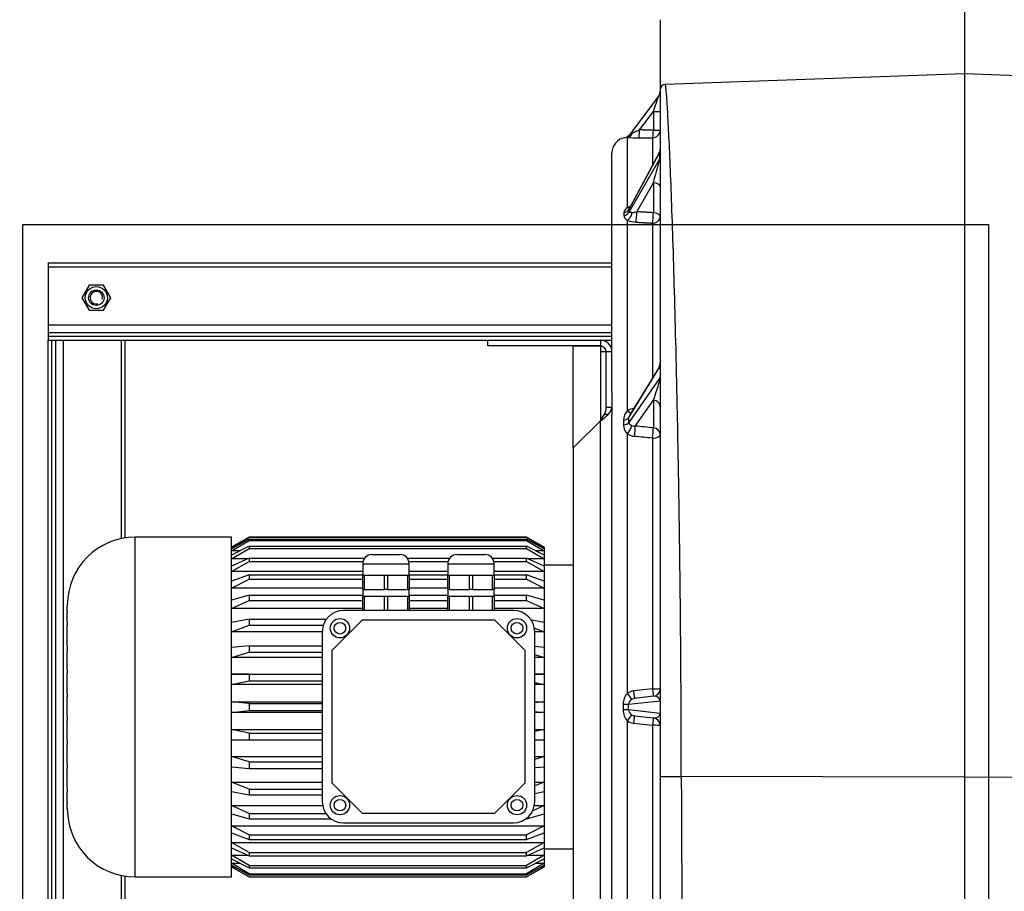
# Model space of a CAD drawing. Header units: metres. Extents: x -270273 to 328371, y -146885 to 591473.
# Tile 383 of 473: x 20192 to 20702, y 435740 to 436192. Entities that reach past the tile are written whole.
import ezdxf
from ezdxf import colors
from ezdxf.entities.mleader import LeaderData, LeaderLine
from ezdxf.math import Vec2, Vec3

# ---------------------------------------------------------------- set-up
doc = ezdxf.new("R2010")
doc.units = ezdxf.units.M
doc.linetypes.add('STIPPELFIJN', pattern=[0.375, 0.25, -0.125])
doc.layers.get('0').update_dxf_attribs({"color": 151})
for name, color, linetype in [('B-XX-GR-KRUIDEN-G', 98, 'Continuous'), ('Iv-Hatch', 253, 'Continuous'), ('Iv-Lines 018', 1, 'Continuous'), ('Iv-status-nieuw', 170, 'Continuous'), ('Rahmen', 7, 'Continuous')]:
    doc.layers.add(name, color=color, linetype=linetype)
doc.styles.get("Standard").update_dxf_attribs({"font": 'iv-font.shx'})

# ---------------------------------------------------------------- blocks, each defined once
blk = doc.blocks.new('_Dot')
at = {"color": 0, "linetype": 'ByBlock', "lineweight": -2}
blk.add_line((-0.5, 0), (-1, 0), dxfattribs=at)
at = {"color": 0, "linetype": 'ByBlock', "const_width": 0.5}
blk.add_lwpolyline([(-0.25, 0, 1), (0.25, 0, 1)], format="xyb", close=True, dxfattribs=at)
blk = doc.blocks.new('Ventilator 2')
for p, q in [((19761.42, -7542.73), (20141.42, -7542.73)), ((19761.42, -7544.73), (20141.42, -7544.73)), ((20143.42, -7542.73), (20141.42, -7542.73)), ((20141.42, -7542.73), (20141.42, -7770.54)), ((20141.42, -7542.73), (20141.42, -7544.73)), ((20145.42, -7542.73), (20143.42, -7542.73)), ((20143.42, -7542.73), (20143.42, -7834.73)), ((20149.42, -7542.73), (20145.42, -7542.73)), ((20145.42, -7542.73), (20145.42, -7834.73)), ((20179.42, -7542.73), (20149.42, -7542.73)), ((20149.42, -7542.73), (20149.42, -7834.73)), ((20181.42, -7542.73), (20179.42, -7542.73)), ((20179.42, -7542.73), (20179.42, -7834.73)), ((20181.42, -7542.73), (20181.42, -7834.73)), ((19761.42, -7546.73), (20141.42, -7546.73)), ((19761.42, -7550.73), (20141.42, -7550.73)), ((19898.62, -7552.73), (19898.88, -7552.73)), ((19899.09, -7552.73), (19898.88, -7552.73)), ((19899.09, -7552.73), (19901.64, -7552.73)), ((19902.29, -7552.73), (19901.64, -7552.73)), ((19902.29, -7552.73), (19907.42, -7552.73)), ((19909.18, -7552.73), (19907.42, -7552.73)), ((19909.18, -7552.73), (19919.74, -7552.73)), ((19922.23, -7552.73), (19919.74, -7552.73)), ((19922.23, -7552.73), (19932.06, -7552.73)), ((19933.82, -7552.73), (19932.06, -7552.73)), ((19933.82, -7552.73), (19944.38, -7552.73)), ((19946.14, -7552.73), (19944.38, -7552.73)), ((19946.14, -7552.73), (19956.7, -7552.73)), ((19958.46, -7552.73), (19956.7, -7552.73)), ((19958.46, -7552.73), (19969.02, -7552.73)), ((19970.78, -7552.73), (19969.02, -7552.73)), ((19970.78, -7552.73), (19980.6, -7552.73)), ((19983.1, -7552.73), (19980.6, -7552.73)), ((19983.1, -7552.73), (19993.66, -7552.73)), ((19995.42, -7552.73), (19993.66, -7552.73)), ((19995.42, -7552.73), (20000.54, -7552.73)), ((20001.2, -7552.73), (20000.54, -7552.73)), ((20001.2, -7552.73), (20003.75, -7552.73)), ((20003.95, -7552.73), (20003.75, -7552.73)), ((20004.22, -7552.73), (20003.95, -7552.73)), ((20163.42, -7560.23), (20156.92, -7563.98)), ((20169.92, -7563.98), (20163.42, -7560.23)), ((20156.92, -7563.98), (20156.92, -7571.49)), ((20169.92, -7571.49), (20169.92, -7563.98)), ((20156.92, -7571.49), (20163.42, -7575.24)), ((20163.42, -7575.24), (20169.92, -7571.49)), ((19761.42, -7580.73), (19864.16, -7580.73)), ((20038.67, -7580.73), (20141.42, -7580.73)), ((19761.42, -7582.73), (19863.8, -7582.73)), ((20039.03, -7582.73), (20141.42, -7582.73)), ((19863.42, -7587.93), (20039.42, -7587.93)), ((19863.42, -7587.93), (19863.42, -7637.73)), ((20039.42, -7637.73), (20039.42, -7587.93)), ((19863.42, -7637.73), (20039.42, -7637.73)), ((19868.7, -7637.73), (19863.42, -7646.88)), ((19863.43, -7646.88), (19868.74, -7637.73)), ((19869.52, -7637.73), (19864.47, -7646.88)), ((19865.08, -7646.88), (19870.48, -7637.73)), ((19872.78, -7637.73), (19868.14, -7646.88)), ((19868.74, -7637.73), (19868.74, -7639.13)), ((19869.34, -7646.88), (19874.68, -7637.73)), ((19870.48, -7637.73), (19870.48, -7642.26)), ((19878.43, -7637.73), (19874.34, -7646.88)), ((19874.68, -7637.73), (19874.68, -7646.12)), ((19876.1, -7646.88), (19881.21, -7637.73)), ((19881.21, -7637.73), (19881.21, -7799.68)), ((19886.3, -7637.73), (19882.89, -7646.88)), ((19885.15, -7646.88), (19889.87, -7637.73)), ((19889.87, -7637.73), (19889.87, -7799.68)), ((19896.15, -7637.73), (19893.52, -7646.88)), ((19896.21, -7646.88), (19900.4, -7637.73)), ((19900.4, -7637.73), (19900.4, -7684.92)), ((19907.68, -7637.73), (19905.9, -7646.88)), ((19908.95, -7646.88), (19912.48, -7637.73)), ((19912.48, -7637.73), (19912.48, -7684.73)), ((19920.53, -7637.73), (19919.67, -7646.88)), ((19922.98, -7646.88), (19925.75, -7637.73)), ((19925.75, -7637.73), (19925.75, -7684.73)), ((19934.33, -7637.73), (19934.41, -7646.88)), ((19934.33, -7684.73), (19934.33, -7637.73)), ((19937.87, -7646.88), (19939.79, -7637.73)), ((19939.79, -7637.73), (19939.79, -7684.73)), ((19948.64, -7637.73), (19949.66, -7646.88)), ((19948.64, -7684.73), (19948.64, -7637.73)), ((19953.18, -7646.88), (19954.19, -7637.73)), ((19954.19, -7637.73), (19954.19, -7684.73)), ((19963.04, -7637.73), (19964.96, -7646.88)), ((19963.04, -7684.73), (19963.04, -7637.73)), ((19968.43, -7646.88), (19968.51, -7637.73)), ((19968.51, -7637.73), (19968.51, -7684.73)), ((19977.09, -7637.73), (19979.86, -7646.88)), ((19977.09, -7684.73), (19977.09, -7637.73)), ((19983.16, -7646.88), (19982.3, -7637.73)), ((19990.35, -7637.73), (19993.88, -7646.88)), ((19990.35, -7684.73), (19990.35, -7637.73)), ((19996.93, -7646.88), (19995.16, -7637.73)), ((20002.43, -7705.73), (20002.43, -7637.73)), ((20002.43, -7637.73), (20006.62, -7646.88)), ((20009.32, -7646.88), (20006.69, -7637.73)), ((20012.96, -7705.73), (20012.96, -7637.73)), ((20012.96, -7637.73), (20017.68, -7646.88)), ((20019.95, -7646.88), (20016.53, -7637.73)), ((20021.63, -7705.73), (20021.63, -7637.73)), ((20021.63, -7637.73), (20026.73, -7646.88)), ((20028.49, -7646.88), (20024.4, -7637.73)), ((20028.16, -7646.12), (20028.16, -7637.73)), ((20028.16, -7637.73), (20033.49, -7646.88)), ((20034.7, -7646.88), (20030.05, -7637.73)), ((20032.35, -7642.26), (20032.35, -7637.73)), ((20032.35, -7637.73), (20037.76, -7646.88)), ((20038.37, -7646.88), (20033.32, -7637.73)), ((20034.09, -7639.13), (20034.09, -7637.73)), ((20034.09, -7637.73), (20039.4, -7646.88)), ((20039.42, -7646.88), (20034.14, -7637.73)), ((19863.43, -7646.88), (19863.42, -7646.88)), ((19863.42, -7646.88), (19863.42, -7790.54)), ((19863.43, -7646.88), (19863.43, -7790.54)), ((19864.47, -7646.88), (19864.47, -7790.54)), ((19865.08, -7646.88), (19864.47, -7646.88)), ((19865.08, -7646.88), (19865.08, -7790.54)), ((19868.14, -7646.88), (19868.14, -7790.54)), ((19869.34, -7646.88), (19868.14, -7646.88)), ((19869.34, -7646.88), (19869.34, -7790.54)), ((19874.34, -7646.88), (19874.34, -7790.54)), ((19876.1, -7646.88), (19874.34, -7646.88)), ((19876.1, -7646.88), (19876.1, -7790.54)), ((19882.89, -7646.88), (19882.89, -7790.54)), ((19885.15, -7646.88), (19882.89, -7646.88)), ((19885.15, -7646.88), (19885.15, -7790.54)), ((19893.52, -7646.88), (19893.52, -7689.27)), ((19896.21, -7646.88), (19893.52, -7646.88)), ((19896.21, -7646.88), (19896.21, -7686.65)), ((19905.9, -7646.88), (19905.9, -7684.73)), ((19908.95, -7646.88), (19905.9, -7646.88)), ((19908.95, -7646.88), (19908.95, -7684.73)), ((19919.67, -7646.88), (19919.67, -7684.73)), ((19922.98, -7646.88), (19919.67, -7646.88)), ((19922.98, -7646.88), (19922.98, -7684.73)), ((19934.41, -7646.88), (19934.41, -7684.73)), ((19937.87, -7646.88), (19934.41, -7646.88)), ((19937.87, -7646.88), (19937.87, -7684.73)), ((19949.66, -7646.88), (19949.66, -7684.73)), ((19953.18, -7646.88), (19949.66, -7646.88)), ((19953.18, -7646.88), (19953.18, -7684.73)), ((19964.96, -7646.88), (19964.96, -7684.73)), ((19968.43, -7646.88), (19964.96, -7646.88)), ((19968.43, -7646.88), (19968.43, -7684.73)), ((19979.86, -7646.88), (19979.86, -7684.73)), ((19983.16, -7646.88), (19979.86, -7646.88)), ((19983.16, -7646.88), (19983.16, -7684.73)), ((19993.88, -7646.88), (19993.88, -7685.29)), ((19996.93, -7646.88), (19993.88, -7646.88)), ((19996.93, -7646.88), (19996.93, -7686.87)), ((20006.62, -7646.88), (20006.62, -7705.73)), ((20009.32, -7646.88), (20006.62, -7646.88)), ((20009.32, -7646.88), (20009.32, -7705.73)), ((20017.68, -7646.88), (20017.68, -7705.73)), ((20019.95, -7646.88), (20017.68, -7646.88)), ((20019.95, -7646.88), (20019.95, -7705.73)), ((20026.73, -7646.88), (20026.73, -7705.86)), ((20028.49, -7646.88), (20026.73, -7646.88)), ((20028.49, -7646.88), (20028.49, -7706.69)), ((20033.49, -7646.88), (20033.49, -7790.54)), ((20034.7, -7646.88), (20033.49, -7646.88)), ((20034.7, -7646.88), (20034.7, -7790.54)), ((20037.76, -7646.88), (20037.76, -7790.54)), ((20038.37, -7646.88), (20037.76, -7646.88)), ((20038.37, -7646.88), (20038.37, -7790.54)), ((20039.4, -7646.88), (20039.4, -7790.54)), ((20039.4, -7646.88), (20039.42, -7646.88)), ((20039.42, -7790.54), (20039.42, -7646.88)), ((19990.42, -7684.73), (19902.42, -7684.73)), ((19912.13, -7689.73), (19896.42, -7705.45)), ((19980.7, -7689.73), (19912.13, -7689.73)), ((19996.42, -7705.45), (19980.7, -7689.73)), ((19891.42, -7695.73), (19891.42, -7783.73)), ((20001.42, -7783.73), (20001.42, -7695.73)), ((19896.42, -7705.45), (19896.42, -7774.02)), ((19996.42, -7774.02), (19996.42, -7705.45)), ((20001.42, -7705.73), (20008.67, -7705.73)), ((20008.67, -7706.49), (20001.42, -7706.49)), ((20008.67, -7706.49), (20008.67, -7705.73)), ((20012.29, -7705.73), (20008.67, -7705.73)), ((20008.67, -7711.73), (20008.67, -7706.49)), ((20012.29, -7706.49), (20012.29, -7705.73)), ((20012.29, -7705.73), (20019.54, -7705.73)), ((20019.54, -7706.49), (20012.29, -7706.49)), ((20012.29, -7706.49), (20012.29, -7711.73)), ((20019.54, -7706.49), (20019.54, -7705.73)), ((20025.62, -7705.73), (20019.54, -7705.73)), ((20019.54, -7711.73), (20019.54, -7706.49)), ((20025.62, -7705.73), (20025.62, -7729.73)), ((20008.67, -7716.97), (20008.67, -7711.73)), ((20012.29, -7711.73), (20012.29, -7716.97)), ((20019.54, -7716.97), (20019.54, -7711.73)), ((20030.42, -7710.53), (20030.42, -7724.93)), ((20001.42, -7716.97), (20008.67, -7716.97)), ((20008.67, -7718.49), (20001.42, -7718.49)), ((20008.67, -7718.49), (20008.67, -7716.97)), ((20008.67, -7723.73), (20008.67, -7718.49)), ((20012.29, -7718.49), (20012.29, -7716.97)), ((20012.29, -7716.97), (20019.54, -7716.97)), ((20019.54, -7718.49), (20012.29, -7718.49)), ((20012.29, -7718.49), (20012.29, -7723.73)), ((20019.54, -7718.49), (20019.54, -7716.97)), ((20019.54, -7723.73), (20019.54, -7718.49)), ((20008.67, -7728.97), (20008.67, -7723.73)), ((20012.29, -7723.73), (20012.29, -7728.97)), ((20019.54, -7728.97), (20019.54, -7723.73)), ((20001.42, -7728.97), (20008.67, -7728.97)), ((20008.67, -7729.73), (20008.67, -7728.97)), ((20012.29, -7729.73), (20012.29, -7728.97)), ((20012.29, -7728.97), (20019.54, -7728.97)), ((20019.54, -7729.73), (20019.54, -7728.97)), ((20028.49, -7728.78), (20028.49, -7750.69)), ((20008.67, -7729.73), (20001.42, -7729.73)), ((20002.43, -7749.73), (20002.43, -7729.73)), ((20006.62, -7729.73), (20006.62, -7749.73)), ((20008.67, -7729.73), (20012.29, -7729.73)), ((20009.32, -7729.73), (20009.32, -7749.73)), ((20019.54, -7729.73), (20012.29, -7729.73)), ((20012.96, -7749.73), (20012.96, -7729.73)), ((20017.68, -7729.73), (20017.68, -7749.73)), ((20019.54, -7729.73), (20025.62, -7729.73)), ((20019.95, -7729.73), (20019.95, -7749.73)), ((20021.63, -7749.73), (20021.63, -7729.73)), ((20026.73, -7729.6), (20026.73, -7749.86)), ((20001.42, -7749.73), (20008.67, -7749.73)), ((20008.67, -7750.49), (20001.42, -7750.49)), ((20008.67, -7750.49), (20008.67, -7749.73)), ((20012.29, -7749.73), (20008.67, -7749.73)), ((20008.67, -7755.73), (20008.67, -7750.49)), ((20012.29, -7750.49), (20012.29, -7749.73)), ((20012.29, -7749.73), (20019.54, -7749.73)), ((20019.54, -7750.49), (20012.29, -7750.49)), ((20012.29, -7750.49), (20012.29, -7755.73)), ((20019.54, -7750.49), (20019.54, -7749.73)), ((20025.62, -7749.73), (20019.54, -7749.73)), ((20019.54, -7755.73), (20019.54, -7750.49)), ((20025.62, -7749.73), (20025.62, -7773.73)), ((20030.42, -7754.53), (20030.42, -7768.93)), ((20008.67, -7760.97), (20008.67, -7755.73)), ((20012.29, -7755.73), (20012.29, -7760.97)), ((20019.54, -7760.97), (20019.54, -7755.73)), ((20001.42, -7760.97), (20008.67, -7760.97)), ((20008.67, -7762.49), (20001.42, -7762.49)), ((20008.67, -7762.49), (20008.67, -7760.97)), ((20008.67, -7767.73), (20008.67, -7762.49)), ((20012.29, -7762.49), (20012.29, -7760.97)), ((20012.29, -7760.97), (20019.54, -7760.97)), ((20019.54, -7762.49), (20012.29, -7762.49)), ((20012.29, -7762.49), (20012.29, -7767.73)), ((20019.54, -7762.49), (20019.54, -7760.97)), ((20019.54, -7767.73), (20019.54, -7762.49)), ((20008.67, -7772.97), (20008.67, -7767.73)), ((20012.29, -7767.73), (20012.29, -7772.97)), ((20019.54, -7772.97), (20019.54, -7767.73)), ((19896.42, -7774.02), (19912.13, -7789.73)), ((19980.7, -7789.73), (19996.42, -7774.02)), ((20001.42, -7772.97), (20008.67, -7772.97)), ((20008.67, -7773.73), (20001.42, -7773.73)), ((20002.43, -7799.68), (20002.43, -7773.73)), ((20006.62, -7773.73), (20006.62, -7790.54)), ((20008.67, -7773.73), (20008.67, -7772.97)), ((20008.67, -7773.73), (20012.29, -7773.73)), ((20009.32, -7773.73), (20009.32, -7790.54)), ((20012.29, -7773.73), (20012.29, -7772.97)), ((20012.29, -7772.97), (20019.54, -7772.97)), ((20019.54, -7773.73), (20012.29, -7773.73)), ((20012.96, -7799.68), (20012.96, -7773.73)), ((20017.68, -7773.73), (20017.68, -7790.54)), ((20019.54, -7773.73), (20019.54, -7772.97)), ((20019.54, -7773.73), (20025.62, -7773.73)), ((20019.95, -7773.73), (20019.95, -7790.54)), ((20021.63, -7799.68), (20021.63, -7773.73)), ((20026.73, -7773.6), (20026.73, -7790.54)), ((20028.49, -7772.78), (20028.49, -7790.54)), ((20138.42, -7770.54), (20141.42, -7770.54)), ((20138.42, -7828.73), (20138.42, -7770.54)), ((20141.42, -7770.54), (20141.42, -7828.73)), ((19893.52, -7790.19), (19893.52, -7790.54)), ((19912.13, -7789.73), (19980.7, -7789.73)), ((19863.42, -7790.54), (19863.43, -7790.54)), ((19863.42, -7790.54), (19868.7, -7799.68)), ((19868.74, -7799.68), (19863.43, -7790.54)), ((19864.47, -7790.54), (19869.52, -7799.68)), ((19864.47, -7790.54), (19865.08, -7790.54)), ((19870.48, -7799.68), (19865.08, -7790.54)), ((19868.14, -7790.54), (19872.78, -7799.68)), ((19868.14, -7790.54), (19869.34, -7790.54)), ((19874.68, -7799.68), (19869.34, -7790.54)), ((19870.48, -7795.15), (19870.48, -7799.68)), ((19874.34, -7790.54), (19878.43, -7799.68)), ((19874.34, -7790.54), (19876.1, -7790.54)), ((19874.68, -7791.29), (19874.68, -7799.68)), ((19881.21, -7799.68), (19876.1, -7790.54)), ((19882.89, -7790.54), (19886.3, -7799.68)), ((19882.89, -7790.54), (19885.15, -7790.54)), ((19889.87, -7799.68), (19885.15, -7790.54)), ((19893.52, -7790.54), (19896.15, -7799.68)), ((19893.52, -7790.54), (19893.77, -7790.54)), ((19900.4, -7799.68), (19897.52, -7793.4)), ((19900.4, -7794.55), (19900.4, -7799.68)), ((19902.42, -7794.73), (19990.42, -7794.73)), ((19906.72, -7794.73), (19907.68, -7799.68)), ((19912.48, -7799.68), (19910.57, -7794.73)), ((19912.48, -7794.73), (19912.48, -7799.68)), ((19920.07, -7794.73), (19920.53, -7799.68)), ((19925.75, -7799.68), (19924.25, -7794.73)), ((19925.75, -7794.73), (19925.75, -7799.68)), ((19934.33, -7799.68), (19934.33, -7794.73)), ((19934.37, -7794.73), (19934.33, -7799.68)), ((19939.79, -7799.68), (19938.75, -7794.73)), ((19939.79, -7794.73), (19939.79, -7799.68)), ((19948.64, -7799.68), (19948.64, -7794.73)), ((19949.19, -7794.73), (19948.64, -7799.68)), ((19954.19, -7799.68), (19953.64, -7794.73)), ((19954.19, -7794.73), (19954.19, -7799.68)), ((19963.04, -7799.68), (19963.04, -7794.73)), ((19964.08, -7794.73), (19963.04, -7799.68)), ((19968.51, -7799.68), (19968.46, -7794.73)), ((19968.51, -7794.73), (19968.51, -7799.68)), ((19977.09, -7799.68), (19977.09, -7794.73)), ((19978.59, -7794.73), (19977.09, -7799.68)), ((19982.3, -7799.68), (19982.77, -7794.73)), ((19992.42, -7794.33), (19990.35, -7799.68)), ((19990.35, -7799.68), (19990.35, -7794.73)), ((19995.16, -7799.68), (19996.53, -7792.61)), ((20006.62, -7790.54), (20002.43, -7799.68)), ((20006.62, -7790.54), (20009.32, -7790.54)), ((20006.69, -7799.68), (20009.32, -7790.54)), ((20017.68, -7790.54), (20012.96, -7799.68)), ((20016.53, -7799.68), (20019.95, -7790.54)), ((20017.68, -7790.54), (20019.95, -7790.54)), ((20026.73, -7790.54), (20021.63, -7799.68)), ((20024.4, -7799.68), (20028.49, -7790.54)), ((20026.73, -7790.54), (20028.49, -7790.54)), ((20033.49, -7790.54), (20028.16, -7799.68)), ((20028.16, -7799.68), (20028.16, -7791.29)), ((20030.05, -7799.68), (20034.7, -7790.54)), ((20037.76, -7790.54), (20032.35, -7799.68)), ((20032.35, -7799.68), (20032.35, -7795.15)), ((20033.32, -7799.68), (20038.37, -7790.54)), ((20033.49, -7790.54), (20034.7, -7790.54)), ((20039.4, -7790.54), (20034.09, -7799.68)), ((20034.14, -7799.68), (20039.42, -7790.54)), ((20037.76, -7790.54), (20038.37, -7790.54)), ((20039.42, -7790.54), (20039.4, -7790.54)), ((19868.74, -7799.68), (19868.7, -7799.68)), ((19868.74, -7798.28), (19868.74, -7799.68)), ((19869.52, -7799.68), (19868.74, -7799.68)), ((19870.48, -7799.68), (19869.52, -7799.68)), ((19872.78, -7799.68), (19870.48, -7799.68)), ((19874.68, -7799.68), (19872.78, -7799.68)), ((19878.43, -7799.68), (19874.68, -7799.68)), ((19877.92, -7799.68), (19877.92, -7814.73)), ((19881.21, -7799.68), (19878.43, -7799.68)), ((19886.3, -7799.68), (19881.21, -7799.68)), ((19889.87, -7799.68), (19886.3, -7799.68)), ((19896.15, -7799.68), (19889.87, -7799.68)), ((19900.4, -7799.68), (19896.15, -7799.68)), ((19907.68, -7799.68), (19900.4, -7799.68)), ((19912.48, -7799.68), (19907.68, -7799.68)), ((19920.53, -7799.68), (19912.48, -7799.68)), ((19925.75, -7799.68), (19920.53, -7799.68)), ((19934.33, -7799.68), (19925.75, -7799.68)), ((19939.79, -7799.68), (19934.33, -7799.68)), ((19948.64, -7799.68), (19939.79, -7799.68)), ((19954.19, -7799.68), (19948.64, -7799.68)), ((19963.04, -7799.68), (19954.19, -7799.68)), ((19968.51, -7799.68), (19963.04, -7799.68)), ((19977.09, -7799.68), (19968.51, -7799.68)), ((19982.3, -7799.68), (19977.09, -7799.68)), ((19990.35, -7799.68), (19982.3, -7799.68)), ((19995.16, -7799.68), (19990.35, -7799.68)), ((20002.43, -7799.68), (19995.16, -7799.68)), ((20006.69, -7799.68), (20002.43, -7799.68)), ((20012.96, -7799.68), (20006.69, -7799.68)), ((20016.53, -7799.68), (20012.96, -7799.68)), ((20021.63, -7799.68), (20016.53, -7799.68)), ((20024.4, -7799.68), (20021.63, -7799.68)), ((20028.16, -7799.68), (20024.4, -7799.68)), ((20024.92, -7814.73), (20024.92, -7799.68)), ((20030.05, -7799.68), (20028.16, -7799.68)), ((20032.35, -7799.68), (20030.05, -7799.68)), ((20033.32, -7799.68), (20032.35, -7799.68)), ((20034.09, -7799.68), (20033.32, -7799.68)), ((20034.09, -7799.68), (20034.09, -7798.28)), ((20034.09, -7799.68), (20034.14, -7799.68)), ((20085.61, -7814.73), (19817.22, -7814.73)), ((20099.61, -7828.73), (20085.61, -7814.73)), ((20085.61, -7814.73), (20138.42, -7814.73)), ((20138.42, -7814.73), (20138.42, -7828.73)), ((19803.22, -7828.73), (20099.61, -7828.73)), ((20135.42, -7828.73), (20099.61, -7828.73)), ((20103.15, -7830.85), (20103.15, -7832.97)), ((20135.42, -7831.73), (20135.42, -7828.73)), ((20138.42, -7828.73), (20135.42, -7828.73)), ((20139.92, -7828.73), (20138.42, -7828.73)), ((20141.42, -7828.73), (20139.92, -7828.73)), ((20141.42, -7828.73), (20141.42, -7834.73)), ((19800.31, -7834.73), (20102.52, -7834.73)), ((20106.68, -7834.73), (20102.52, -7834.73)), ((20106.68, -7831.73), (20135.42, -7831.73)), ((20106.68, -7831.73), (20106.68, -7834.73)), ((20114.56, -7834.73), (20106.68, -7834.73)), ((20114.56, -7834.73), (20238.42, -7834.73)), ((20135.42, -7833.23), (20135.42, -7831.73)), ((20135.42, -7834.73), (20135.42, -7833.23)), ((19952.85, -7840.56), (19949.99, -7840.56)), ((20100.03, -7840.71), (20097.54, -7840.71)), ((20207.44, -7840.96), (20206, -7840.96)), ((19810.27, -7842.73), (19944.23, -7842.73)), ((19943.07, -7845.96), (19941.98, -7855.73)), ((19948.12, -7859.62), (19949.97, -7843.36)), ((19949.97, -7843.36), (19952.87, -7843.36)), ((19952.87, -7843.36), (19954.72, -7859.62)), ((19958.6, -7842.73), (20092.81, -7842.73)), ((19960.86, -7855.73), (19959.76, -7845.96)), ((20121.86, -7859.54), (20098.84, -7843.5)), ((20098.84, -7843.5), (20101.36, -7843.5)), ((20101.36, -7843.5), (20127.55, -7859.54)), ((20127.53, -7859.14), (20102.73, -7843.96)), ((20104.94, -7842.73), (20203.51, -7842.73)), ((20235.22, -7859.34), (20207.87, -7843.68)), ((20207.87, -7843.68), (20209.33, -7843.68)), ((20209.33, -7843.68), (20238.46, -7859.34)), ((20238.49, -7859.26), (20209.82, -7843.84)), ((20210.15, -7842.73), (20246.36, -7842.73)), ((20268.04, -7858.93), (20247.82, -7843.78)), ((19946.93, -7846.42), (19945.82, -7856.19)), ((19957.01, -7856.19), (19955.9, -7846.42)), ((20096.94, -7846.81), (20110.4, -7856.19)), ((20207.94, -7847.58), (20222.97, -7856.19)), ((20250.29, -7849.04), (20259.82, -7856.19)), ((19941.98, -7855.73), (19812.17, -7855.73)), ((20090.66, -7855.73), (19960.86, -7855.73)), ((20110.4, -7856.19), (20095.99, -7856.19)), ((20202.04, -7855.73), (20121.96, -7855.73)), ((20222.97, -7856.19), (20207.43, -7856.19)), ((20246.27, -7855.73), (20231.94, -7855.73)), ((20259.82, -7856.19), (20250.26, -7856.19)), ((20250.26, -7856.19), (20250.26, -7859.73)), ((20259.82, -7856.19), (20259.82, -7859.73)), ((19915.56, -7859.73), (19526.23, -7859.73)), ((20271.1, -7859.73), (19915.56, -7859.73)), ((19948.12, -7859.62), (19948.12, -7859.73)), ((19954.72, -7859.62), (19954.72, -7859.73)), ((20238.46, -7859.34), (20235.22, -7859.34)), ((20307.42, -7859.73), (20270.44, -7859.73)), ((20279.3, -8017.23), (20273.9, -7862.33)), ((19915.12, -8017.23), (19915.49, -7870.64)), ((19915.12, -8017.23), (19501.56, -8017.23)), ((19915.12, -8017.23), (19915.49, -8163.83)), ((20279.3, -8017.23), (19915.12, -8017.23)), ((20273.9, -8172.14), (20279.3, -8017.23)), ((20307.42, -8017.23), (20279.3, -8017.23))]:
    blk.add_line(p, q)
for centre, radius in [((20163.42, -7567.73), 5.75), ((20163.42, -7567.73), 4), ((19900.58, -7693.9), 5), ((19900.58, -7693.9), 3), ((19992.25, -7693.9), 5), ((19992.25, -7693.9), 3), ((19900.58, -7785.57), 5), ((19900.58, -7785.57), 3), ((19992.25, -7785.57), 5), ((19992.25, -7785.57), 3)]:
    blk.add_circle(centre, radius)
for centre, radius, start, end in [((19898.62, -7587.93), 35.2, 90, 180), ((20004.22, -7587.93), 35.2, 0, 90), ((20163.42, -7567.73), 3.23, 255, 195), ((19902.42, -7695.73), 11, 90, 180), ((19990.42, -7695.73), 11, 0, 90), ((20025.62, -7710.53), 4.8, 0, 90), ((20025.62, -7724.93), 4.8, 270, 0), ((20025.62, -7754.53), 4.8, 0, 90), ((20025.62, -7768.93), 4.8, 270, 0), ((19902.42, -7783.73), 11, 180, 270), ((19990.42, -7783.73), 11, 270, 0), ((20127.45, -7809.13), 34.05, 215.1442, 224.4471), ((20115.94, -7805.53), 28.37, 234.8612, 243.1935), ((20106.84, -7823.54), 8.19, 243.1979, 268.879), ((20135.42, -7828.73), 3, 270, 0), ((20135.42, -7828.73), 6, 270, 0), ((20107.11, -7829.45), 5.3, 221.6997, 265.4243), ((20238.42, -7842.73), 8, 10.3043, 90), ((19949.78, -7848.72), 8.17, 88.5617, 132.806), ((19953.06, -7848.7), 8.14, 47.1318, 91.5006), ((20097.51, -7847.18), 6.47, 89.7508, 136.5582), ((20100.08, -7847.56), 6.85, 44.8277, 90.3919), ((20207.12, -7844.4), 3.45, 28.8089, 84.6916), ((19950.42, -7846.78), 7.4, 146.8102, 173.6569), ((19950.47, -7846.81), 3.56, 148.0882, 173.631), ((19950.15, -7846.46), 3.1, 93.3209, 150.4684), ((19952.68, -7846.47), 3.12, 29.6756, 86.5351), ((19952.36, -7846.81), 3.56, 6.3681, 31.9127), ((19952.41, -7846.78), 7.4, 6.3437, 33.1893), ((20099.92, -7847.14), 8.36, 148.1539, 174.6174), ((20100.89, -7846.46), 3.97, 159.26, 185.0642), ((20100.91, -7847.16), 3.69, 60.3506, 82.9312), ((20097.73, -7847.1), 8.43, 7.667, 31.1803), ((20216, -7847.77), 13.46, 158.023, 177.2751), ((20216.61, -7844.81), 9.09, 182.546, 197.7353), ((20197.13, -7847.63), 13.9, 13.9875, 20.6111), ((20250.22, -7840.58), 4, 190.3161, 212.5163), ((20236.82, -7842.5), 9.54, 358.59, 7.2137), ((20250.22, -7840.59), 4, 190.2819, 233.1584), ((20602.47, -7849.69), 356.18, 178.8807, 179.8229), ((20250.22, -7840.58), 4, 212.5163, 233.1584), ((20240.61, -7848.79), 8.78, 23.4777, 34.736), ((19817.53, -8034.74), 470.92, 23.2249, 23.7226), ((19941.85, -7855.73), 4, 270, 353.5), ((19960.99, -7855.73), 4, 186.5, 270), ((20129.62, -7855.72), 4.01, 238.564, 269.9363), ((20240.38, -7855.73), 4.01, 241.7611, 269.939), ((20270.44, -7855.73), 4, 233.1584, 270), ((20271.16, -7862.47), 2.74, 3.0916, 91.1864), ((19933.61, -18819.67), 10949.05, 90.094831, 92.236201)]:
    blk.add_arc(centre, radius, start, end)
for centre, major_axis, ratio, start_param, end_param in [((19949.97, -7839.47), (-0.01, -4), 0.005204, 0.237062, 1.295812), ((19952.87, -7839.47), (0.01, -4), 0.005204, -1.295812, -0.237062), ((20099.46, -7839.7), (-0.01, -4), 0.495375, 4.968797, 5.969248), ((20101.98, -7839.7), (0.01, -4), 0.504609, 4.966792, 5.967242), ((20209.37, -7840.07), (-0.02, -4), 0.863267, 4.940559, 5.839984), ((20210.83, -7840.07), (0.02, -4), 0.868752, 4.931434, 5.830858), ((19942.96, -7845.96), (3.97, -0.45), 0.003203, 0, 1.54269), ((19944.14, -7842.73), (3.33, -2.22), 0.01349, 0.110153, 1.550523), ((19958.7, -7842.73), (-3.33, -2.22), 0.01349, 4.732662, 6.173032), ((19959.87, -7845.96), (3.97, 0.45), 0.003203, 1.598903, 3.141593), ((20094.73, -7842.73), (-3.37, 2.16), 0.283014, 1.155646, 2.546947), ((20107.02, -7842.73), (3.39, 2.12), 0.307278, 2.027905, 2.860738), ((20206.93, -7842.73), (-3.66, 1.61), 0.551775, 0.672209, 1.965187), ((20213.65, -7842.73), (3.71, 1.51), 0.566289, 2.519334, 2.973159), ((20250.36, -7842.73), (-4, 0.08), 0.710622, 0.028731, 1.147166), ((19951.4, -7771.73), (-256.29, -2624.4), 0.055679, 1.54422, 1.547793), ((20093.49, -7846.36), (-3.98, 0.4), 0.053812, 1.07833, 2.62087), ((19954.86, -7772.19), (-259.77, -2624.23), 0.056416, 1.544368, 1.547942), ((20205.96, -7847.13), (-3.99, 0.24), 0.09641, 0.555219, 2.097467), ((20250.29, -7848.59), (-4, 0.01), 0.113203, 0.029479, 1.571174), ((19941.85, -7855.73), (0, 4), 0.032007, 3.141593, 4.712389), ((19941.85, -7855.73), (3.97, -0.45), 0.003625, 0, 1.53899), ((19948.89, -7855.73), (1.66, 3.71), 0.706441, 1.99469, 3.455226), ((19953.94, -7855.73), (-1.66, 3.71), 0.706441, 2.827959, 4.288495), ((19960.99, -7855.73), (3.97, 0.45), 0.003625, 1.602603, 3.141593), ((19960.99, -7855.73), (0, -4), 0.032007, 4.712389, 6.283185), ((20092.55, -7855.73), (3.98, -0.4), 0.053462, 4.223484, 5.762474), ((20092.55, -7855.73), (0, 4), 0.472025, 1.570796, 3.141593), ((20092.55, -7855.73), (0, 4), 0.866025, 3.141593, 4.598943), ((20106.96, -7855.73), (0, 4), 0.866025, 3.141593, 4.598943), ((20111.84, -7855.73), (10.33, -3.7), 0.083692, 4.602317, 6.065269), ((20205.44, -7855.73), (3.99, -0.24), 0.096224, 3.700101, 5.239091), ((20205.44, -7855.73), (0, 4), 0.849578, 1.570796, 3.141593), ((20205.44, -7855.73), (0, 4), 0.5, 3.141593, 4.598943), ((20220.98, -7855.73), (0, 4), 0.5, 3.141593, 4.598943), ((20223.07, -7855.73), (12.22, -3.58), 0.036482, 4.714359, 6.182931), ((20250.26, -7855.73), (4, -0.01), 0.113202, 3.173812, 4.712802), ((20250.26, -7855.73), (0, 4), 0.999488, 1.570796, 3.141593), ((20258.77, -7855.73), (-9.28, 3.2), 0.008488, 1.687965, 3.168041), ((19915.56, -7871.03), (0, 11.3), 0.006541, 0.000003, 1.535965), ((20122.48, -7855.73), (0, 4), 0.5, 2.82666, 3.141593), ((20116.21, -7855.73), (-11.64, 3.73), 0.06464, 2.930891, 3.381577), ((20128.17, -7855.73), (0, 4), 0.5, 2.82666, 3.141593), ((20236.72, -7855.73), (0, 4), 0.866025, 2.693879, 3.141593), ((20225.6, -7855.73), (-12.97, 3.59), 0.027002, 3.020687, 3.226497), ((20239.96, -7855.73), (0, 4), 0.866025, 2.693879, 3.141593)]:
    blk.add_ellipse(centre, major_axis=major_axis, ratio=ratio, start_param=start_param, end_param=end_param)
for points, knots in [([(20206, -7840.96), (20205.76, -7840.96), (20205.53, -7841), (20205.1, -7841.15), (20204.89, -7841.26), (20204.48, -7841.56), (20204.28, -7841.75), (20203.89, -7842.19), (20203.71, -7842.44), (20203.51, -7842.73)], [0, 0, 0, 0, 0.25, 0.25, 0.5, 0.5, 0.75, 0.75, 1, 1, 1, 1]), ([(20097.18, -7845.06), (20097.26, -7844.84), (20097.35, -7844.65), (20097.55, -7844.3), (20097.66, -7844.14), (20097.92, -7843.85), (20098.07, -7843.73), (20098.33, -7843.6), (20098.42, -7843.57), (20098.62, -7843.52), (20098.73, -7843.51), (20098.84, -7843.5)], [0, 0, 0, 0, 0.25, 0.25, 0.5, 0.5, 0.75, 0.75, 0.875, 0.875, 1, 1, 1, 1]), ([(20207.52, -7845.22), (20207.52, -7845.02), (20207.51, -7844.84), (20207.51, -7844.49), (20207.51, -7844.34), (20207.54, -7844.05), (20207.57, -7843.93), (20207.65, -7843.79), (20207.68, -7843.75), (20207.76, -7843.7), (20207.81, -7843.68), (20207.87, -7843.68)], [0, 0, 0, 0, 0.25, 0.25, 0.5, 0.5, 0.75, 0.75, 0.875, 0.875, 1, 1, 1, 1]), ([(20209.33, -7843.68), (20209.4, -7843.68), (20209.47, -7843.7), (20209.63, -7843.75), (20209.72, -7843.79), (20209.8, -7843.84), (20209.81, -7843.84), (20209.81, -7843.84)], [0, 0, 0, 0, 0.125, 0.125, 0.25, 0.25, 0.2509402, 0.2509402, 0.2509402, 0.2509402]), ([(20209.85, -7843.85), (20209.77, -7843.8), (20209.65, -7843.75), (20209.63, -7843.73), (20209.63, -7843.73)], [0, 0, 0, 0, 0.180459, 0.3158605, 0.3158605, 0.3158605, 0.3158605]), ([(19915.49, -7870.64), (19928.72, -7870.64), (19941.96, -7870.6), (19968.28, -7870.48), (19981.36, -7870.38), (20007.21, -7870.15), (20019.98, -7870.01), (20045.03, -7869.68), (20057.32, -7869.49), (20081.27, -7869.09), (20092.93, -7868.87), (20115.47, -7868.4), (20126.36, -7868.16), (20147.22, -7867.65), (20157.19, -7867.39), (20176.12, -7866.86), (20185.06, -7866.59), (20201.81, -7866.05), (20209.61, -7865.78), (20223.97, -7865.25), (20230.53, -7864.99), (20242.34, -7864.49), (20247.58, -7864.24), (20256.68, -7863.78), (20260.54, -7863.56), (20266.83, -7863.16), (20269.26, -7862.97), (20272.65, -7862.64), (20273.61, -7862.5), (20273.88, -7862.36), (20273.9, -7862.34), (20273.9, -7862.33)], [0, 0, 0, 0, 0.0625, 0.0625, 0.125, 0.125, 0.1875, 0.1875, 0.25, 0.25, 0.3125, 0.3125, 0.375, 0.375, 0.4375, 0.4375, 0.5, 0.5, 0.5625, 0.5625, 0.625, 0.625, 0.6875, 0.6875, 0.75, 0.75, 0.8125, 0.8125, 0.875, 0.875, 0.8849088, 0.8849088, 0.8849088, 0.8849088])]:
    blk.add_open_spline(points, degree=3, knots=knots)
for points in [[(20202.55, -7847.13), (20202.3, -7851.43), (20202.04, -7855.73)], [(20207.43, -7856.19), (20207.69, -7851.88), (20207.94, -7847.58)], [(20246.29, -7848.59), (20246.28, -7852.16), (20246.27, -7855.73)], [(20250.26, -7856.19), (20250.28, -7852.61), (20250.29, -7849.04)]]:
    blk.add_open_spline(points, degree=2)

msp = doc.modelspace()

# ---------------------------------------------------------------- hatches: boundary and pattern name
at = {"layer": 'B-XX-GR-KRUIDEN-G'}
h = msp.add_hatch(dxfattribs=at)
h.set_pattern_fill('SWAMP', color=256, scale=200, angle=-97.457492, style=0)
h.set_pattern_definition([(0.0124, (-169787, 422764.2), (2539.05, 4399.95), [635, -4445]), (90.0124, (-169469.6, 422764.3), (-2540.95, 4398.85), [317.5, -8481.32]), (90.0124, (-169390.2, 422764.3), (-2540.95, 4398.85), [254, -8544.82]), (90.0124, (-169549, 422764.3), (-2540.95, 4398.85), [254, -8544.82]), (60.0124, (-169311, 422764.3), (-2540.94, 4398.86), [203.2, -4876.8]), (120.0124, (-169628.3, 422764.3), (-5079.99, -1.09), [203.2, -4876.8])])
edge = h.paths.add_edge_path()
edge.add_line((-24533.2578, 391711.8078), (-24489.4542, 419330.4828))
edge.add_arc((-19999.9195, 419323.3623), 4489.5403, 135.1156402, 179.9091282, ccw=False)
edge.add_arc((-19978.8313, 419302.359), 4519.3036, 84.0422844, 135.1156402, ccw=False)
edge.add_line((-19509.7525, 423797.2528), (-3182.4907, 423788.0231))
edge.add_line((-3182.4907, 423788.0231), (-3180.4848, 414507.6596))
edge.add_arc((-2080.4848, 414507.8974), 1100.0001, 180.0123841, 225.012382)
edge.add_arc((-2080.4848, 414507.8973), 1099.9999, 225.012382, 270.0123842)
edge.add_line((-2080.2471, 413407.8974), (12859.7526, 413411.1266))
edge.add_arc((12859.5149, 414511.1266), 1100, -89.9876174, 0.0123836)
edge.add_line((13959.5148, 414511.3643), (13957.5118, 423778.334))
edge.add_line((13957.5118, 423778.334), (25936.3221, 423771.5625))
edge.add_arc((25942.1583, 434405.542), 10633.9811, -90.03144574, -47.10825302)
edge.add_arc((26882.1994, 433393.6451), 9252.8176, -47.10825302, 2.62303732)
edge.add_line((36125.3223, 433817.097), (36133.502, 442586.3717))
edge.add_line((36133.502, 442586.3717), (38806.6134, 442589.569))
edge.add_line((38806.6134, 442589.569), (38811.5317, 419834.921))
edge.add_line((38811.5317, 419834.921), (36129.7807, 413190.6011))
edge.add_line((36129.7807, 413190.6011), (36134.239, 392564.1051))
edge.add_line((36134.239, 392564.1051), (25907.3099, 392561.8946))
edge.add_line((25907.3099, 392561.8946), (8947.759, 392085.1724))
edge.add_line((8947.759, 392085.1724), (-4630.9258, 391198.3811))
edge.add_line((-4630.9258, 391198.3811), (-17313.684, 390611.193))
edge.add_line((-17313.684, 390611.193), (-24450.8478, 391708.6436))
edge.add_line((-24450.8478, 391708.6436), (-24533.2628, 391708.6257))
at = {"layer": 'Iv-Hatch'}
h = msp.add_hatch(color=256, dxfattribs=at)
h.dxf.hatch_style = 1
h.paths.add_polyline_path([(17281.0782, 432063.7857), (22081.0782, 432063.7857), (22081.0782, 437463.7857), (17281.0782, 437463.7857)])
h.paths.add_polyline_path([(21831.0782, 432313.7857), (17531.0782, 432313.7857), (17531.0782, 437213.7857), (21831.0782, 437213.7857)], flags=16)

# ---------------------------------------------------------------- linework, layer by layer
at = {"layer": 'Iv-Lines 018'}
msp.add_lwpolyline([(20193.5782, 436085.7857), (20693.5782, 436085.7857), (20693.5782, 435585.7857), (20193.5782, 435585.7857)], close=True, dxfattribs=at)
at = {"layer": 'Iv-status-nieuw', "linetype": 'STIPPELFIJN'}
msp.add_lwpolyline([(9706.8146, 437683.2064), (10738.9868, 438715.7857), (11298.9868, 438715.879), (19781.0782, 438715.879), (20081.0687, 438715.879, -0.42250525), (20681.0782, 438115.879), (20681.0782, 435078.076)], format="xyb", dxfattribs=at)

# ---------------------------------------------------------------- block references
at = {"layer": 'Iv-status-nieuw', "rotation": 90}
msp.add_blockref('Ventilator 2', (12663.846, 415884.3683), dxfattribs=at)

# ---------------------------------------------------------------- leaders
at = {"layer": 'Rahmen', "color": 7, "linetype": 'Continuous'}
ml = msp.add_multileader_mtext('Standard', dxfattribs=at)
ml.set_content('\\pxsm0.9;{\\fSolid Edge ISO|b1|i0|c0|p34;VENTILATOR 1 (V42600)}', color=7)
ml.set_leader_properties()
ml.set_arrow_properties(name='DOT')
ml.build(insert=Vec2(0, 0))
ml.multileader.update_dxf_attribs({"leader_type": 0, "dogleg_length": 0, "arrow_head_size": 50})
ctx = ml.context
ctx.base_point, ctx.char_height, ctx.arrow_head_size, ctx.landing_gap_size, ctx.plane_origin = Vec3(153967.9422, 442413.0757), 50, 50, 17.5, Vec3(149169.2122, 441836.9358)
ctx.text_align_type = 1
notes = []
notes.append((ctx, [(0, (0, 0, 0), (0, 0), (1, 0), 1, [])]))
ctx.mtext.insert, ctx.mtext.width, ctx.mtext.alignment = Vec3(154440.2041, 442446.409), 995.555187, 2
ml = msp.add_multileader_mtext('Standard', dxfattribs=at)
ml.set_content('\\pxsm0.9;{\\fSolid Edge ISO|b1|i0|c0|p34;1,5 kW}', color=7)
ml.set_leader_properties()
ml.set_arrow_properties(name='DOT')
ml.build(insert=Vec2(0, 0))
ml.multileader.update_dxf_attribs({"leader_type": 0, "dogleg_length": 0, "arrow_head_size": 50})
ctx = ml.context
ctx.base_point, ctx.char_height, ctx.arrow_head_size, ctx.landing_gap_size, ctx.plane_origin = Vec3(153975.3692, 442274.1316), 50, 50, 17.5, Vec3(150323.6256, 441694.4203)
ctx.text_align_type = 1
notes.append((ctx, [(0, (0, 0, 0), (0, 0), (1, 0), 1, [])]))
ctx.mtext.insert, ctx.mtext.alignment = Vec3(154114.2977, 442303.8935), 2
ml = msp.add_multileader_mtext('Standard', dxfattribs=at)
ml.set_content('{\\pxsm0.9;\\fSolid Edge ISO|b1||i0||c0|p34;\\W1.;HF R 315 -17D\\P}', color=7)
ml.set_leader_properties()
ml.set_arrow_properties(name='DOT')
ml.build(insert=Vec2(0, 0))
ml.multileader.update_dxf_attribs({"leader_type": 0, "dogleg_length": 0, "arrow_head_size": 50})
ctx = ml.context
ctx.base_point, ctx.char_height, ctx.arrow_head_size, ctx.landing_gap_size, ctx.plane_origin = Vec3(154114.798, 442184.2952), 50, 50, 17.5, Vec3(150630.1191, 441600.1473)
ctx.text_align_type = 1
notes.append((ctx, [(0, (0, 0, 0), (0, 0), (1, 0), 1, [])]))
ctx.mtext.insert, ctx.mtext.alignment = Vec3(154299.3626, 442209.6205), 2
ml = msp.add_multileader_mtext('Standard', dxfattribs=at)
ml.set_content('\\pxsm0.9;{\\fSolid Edge ISO|b0|i0|c0|p34;DS1, GR135°, Mbgr.90}', color=7)
ml.set_leader_properties()
ml.set_arrow_properties(name='DOT')
ml.build(insert=Vec2(0, 0))
ml.multileader.update_dxf_attribs({"leader_type": 0, "dogleg_length": 0, "arrow_head_size": 50})
ctx = ml.context
ctx.base_point, ctx.char_height, ctx.arrow_head_size, ctx.landing_gap_size, ctx.plane_origin = Vec3(153983.9754, 442101.6998), 50, 50, 17.5, Vec3(150326.6866, 441596.0885)
ctx.text_align_type = 1
notes.append((ctx, [(0, (0, 0, 0), (0, 0), (1, 0), 1, [])]))
ctx.mtext.insert, ctx.mtext.alignment = Vec3(154406.2373, 442135.0331), 2
ml = msp.add_multileader_mtext('Standard', dxfattribs=at)
ml.set_content('\\pxsm0.9;{\\fSolid Edge ISO|b1|i0|c0|p34;A42601}', color=7)
ml.set_leader_properties()
ml.set_arrow_properties(name='DOT')
ml.build(insert=Vec2(0, 0))
ml.multileader.update_dxf_attribs({"leader_type": 0, "dogleg_length": 0, "arrow_head_size": 50})
ctx = ml.context
ctx.base_point, ctx.char_height, ctx.arrow_head_size, ctx.landing_gap_size, ctx.plane_origin = Vec3(152894.0984, 441919.0198), 50, 50, 17.5, Vec3(148855.4501, 441334.5466)
ctx.text_align_type = 1
notes.append((ctx, [(0, (0, 0, 0), (0, 0), (1, 0), 1, [])]))
ctx.mtext.insert, ctx.mtext.alignment = Vec3(153038.9794, 441944.0198), 2
ml = msp.add_multileader_mtext('Standard', dxfattribs=at)
ml.set_content('\\pxsm0.9;{\\fSolid Edge ISO|b1|i0|c0|p34;A42603}', color=7)
ml.set_leader_properties()
ml.set_arrow_properties(name='DOT')
ml.build(insert=Vec2(0, 0))
ml.multileader.update_dxf_attribs({"leader_type": 0, "dogleg_length": 0, "arrow_head_size": 50})
ctx = ml.context
ctx.base_point, ctx.char_height, ctx.arrow_head_size, ctx.landing_gap_size, ctx.plane_origin = Vec3(153322.8424, 441919.0198), 50, 50, 17.5, Vec3(149273.4798, 441334.5466)
ctx.text_align_type = 1
notes.append((ctx, [(0, (0, 0, 0), (0, 0), (1, 0), 1, [])]))
ctx.mtext.insert, ctx.mtext.alignment = Vec3(153478.4377, 441944.0198), 2
ml = msp.add_multileader_mtext('Standard', dxfattribs=at)
ml.set_content('\\pxsm0.9;{\\fSolid Edge ISO|b1|i0|c0|p34;%%C315}', color=7)
ml.set_leader_properties()
ml.set_arrow_properties(name='DOT')
ml.build(insert=Vec2(0, 0))
ml.multileader.update_dxf_attribs({"leader_type": 0, "dogleg_length": 0, "arrow_head_size": 50})
ctx = ml.context
ctx.base_point, ctx.char_height, ctx.arrow_head_size, ctx.landing_gap_size, ctx.plane_origin = Vec3(155141.5835, 441267.8761), 50, 50, 17.5, Vec3(151368.4114, 440683.4029)
ctx.text_align_type = 1
notes.append((ctx, [(0, (0, 0, 0), (0, 0), (1, 0), 1, [])]))
ctx.mtext.insert, ctx.mtext.alignment = Vec3(155241.2264, 441292.8761), 2
ml = msp.add_multileader_mtext('Standard', dxfattribs=at)
ml.set_content('\\pxsm0.9;{\\fSolid Edge ISO|b1|i0|c0|p34;VENTILATOR 2 (V42700)}', color=7)
ml.set_leader_properties()
ml.set_arrow_properties(name='DOT')
ml.build(insert=Vec2(0, 0))
ml.multileader.update_dxf_attribs({"leader_type": 0, "dogleg_length": 0, "arrow_head_size": 50})
ctx = ml.context
ctx.base_point, ctx.char_height, ctx.arrow_head_size, ctx.landing_gap_size, ctx.plane_origin = Vec3(154650.7196, 438617.732), 50, 50, 17.5, Vec3(150117.8651, 438041.5921)
ctx.text_align_type = 1
notes.append((ctx, [(0, (0, 0, 0), (0, 0), (1, 0), 1, [])]))
ctx.mtext.insert, ctx.mtext.width, ctx.mtext.alignment = Vec3(154930.1244, 438651.0653), 995.555187, 2
ml = msp.add_multileader_mtext('Standard', dxfattribs=at)
ml.set_content('\\pxsm0.9;{\\fSolid Edge ISO|b1|i0|c0|p34;1,5 kW}', color=7)
ml.set_leader_properties()
ml.set_arrow_properties(name='DOT')
ml.build(insert=Vec2(0, 0))
ml.multileader.update_dxf_attribs({"leader_type": 0, "dogleg_length": 0, "arrow_head_size": 50})
ctx = ml.context
ctx.base_point, ctx.char_height, ctx.arrow_head_size, ctx.landing_gap_size, ctx.plane_origin = Vec3(154458.3231, 438536.4387), 50, 50, 17.5, Vec3(150806.5795, 437956.7274)
ctx.text_align_type = 1
notes.append((ctx, [(0, (0, 0, 0), (0, 0), (1, 0), 1, [])]))
ctx.mtext.insert, ctx.mtext.alignment = Vec3(154597.2517, 438566.2006), 2
ml = msp.add_multileader_mtext('Standard', dxfattribs=at)
ml.set_content('{\\pxsm0.9;\\fSolid Edge ISO|b1||i0||c0|p34;\\W1.;HF R 315 -17D\\P}', color=7)
ml.set_leader_properties()
ml.set_arrow_properties(name='DOT')
ml.build(insert=Vec2(0, 0))
ml.multileader.update_dxf_attribs({"leader_type": 0, "dogleg_length": 0, "arrow_head_size": 50})
ctx = ml.context
ctx.base_point, ctx.char_height, ctx.arrow_head_size, ctx.landing_gap_size, ctx.plane_origin = Vec3(154597.752, 438446.6023), 50, 50, 17.5, Vec3(151113.073, 437862.4544)
ctx.text_align_type = 1
notes.append((ctx, [(0, (0, 0, 0), (0, 0), (1, 0), 1, [])]))
ctx.mtext.insert, ctx.mtext.alignment = Vec3(154782.3165, 438471.9276), 2
ml = msp.add_multileader_mtext('Standard', dxfattribs=at)
ml.set_content('{\\pxsm0.9;\\fSolid Edge ISO|b0||i0||c0|p34;\\W1.;DS1, GR270°, Mbgr.90\\P}', color=7)
ml.set_leader_properties()
ml.set_arrow_properties(name='DOT')
ml.build(insert=Vec2(0, 0))
ml.multileader.update_dxf_attribs({"leader_type": 0, "dogleg_length": 0, "arrow_head_size": 50})
ctx = ml.context
ctx.base_point, ctx.char_height, ctx.arrow_head_size, ctx.landing_gap_size, ctx.plane_origin = Vec3(154626.9716, 438354.9535), 50, 50, 17.5, Vec3(151218.8329, 437847.5338)
ctx.text_align_type = 1
notes.append((ctx, [(0, (0, 0, 0), (0, 0), (1, 0), 1, [])]))
ctx.mtext.insert, ctx.mtext.alignment = Vec3(154893.6216, 438386.4785), 2
ml = msp.add_multileader_mtext('Standard', dxfattribs=at)
ml.set_content('\\pxsm0.9;{\\fSolid Edge ISO|b1|i0|c0|p34;A42708}', color=7)
ml.set_leader_properties()
ml.set_arrow_properties(name='DOT')
ml.build(insert=Vec2(0, 0))
ml.multileader.update_dxf_attribs({"leader_type": 0, "dogleg_length": 0, "arrow_head_size": 50})
ctx = ml.context
ctx.base_point, ctx.char_height, ctx.arrow_head_size, ctx.landing_gap_size, ctx.plane_origin = Vec3(155993.9354, 437905.2509), 50, 50, 17.5, Vec3(152220.7633, 437320.7776)
ctx.text_align_type = 1
notes.append((ctx, [(0, (0, 0, 0), (0, 0), (1, 0), 1, [])]))
ctx.mtext.insert, ctx.mtext.alignment = Vec3(156149.5307, 437930.2509), 2
for ctx, leaders in notes:
    for number, flags, end, landing, length, lines in leaders:
        leader = LeaderData()
        leader.index, (leader.has_last_leader_line, leader.has_dogleg_vector, leader.attachment_direction) = number, flags
        leader.last_leader_point, leader.dogleg_vector, leader.dogleg_length = Vec3(end), Vec3(landing), length
        for number, points, colour, breaks in lines:
            line = LeaderLine()
            line.index, line.vertices, line.color, line.breaks = number, Vec3.list(points), colors.encode_raw_color(colour), breaks
            leader.lines.append(line)
        ctx.leaders.append(leader)

doc.saveas('drawing.dxf')
